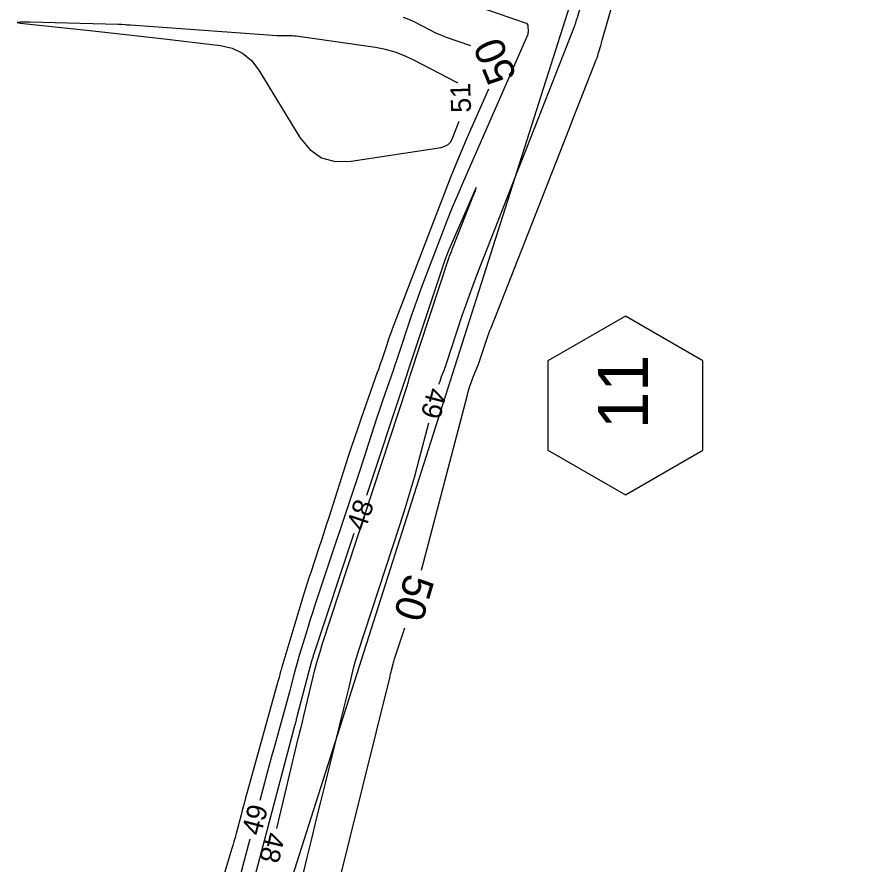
# Model space of a CAD drawing. Extents: x 2384780 to 2405861, y 547869 to 573706.
# Drawn here: x 2394302.8 to 2394388.3, y 554475 to 554559.9 of the extents above; entities that cross this region are included whole.
import ezdxf

# ---------------------------------------------------------------- set-up
doc = ezdxf.new("R2010")
doc.units = 0
for name, color, linetype in [('Breaklines', 7, 'Continuous'), ('Old_Level_12', 7, 'Continuous'), ('Old_Level_60', 7, 'Continuous'), ('Old_Level_61', 7, 'Continuous')]:
    doc.layers.add(name, color=color, linetype=linetype)

msp = doc.modelspace()

# ---------------------------------------------------------------- linework, layer by layer
at = {"layer": 'Breaklines'}
msp.add_line((2394327.2365, 554464.119), (2394388.26125, 554655.5595), dxfattribs=at)
at = {"layer": 'Old_Level_12'}
msp.add_lwpolyline([(2394363.67382, 554512.06814), (2394371.42382, 554516.54264), (2394371.42382, 554525.49164), (2394363.67382, 554529.96614), (2394355.92382, 554525.49164), (2394355.92382, 554516.54264)], close=True, dxfattribs=at)
at = {"layer": 'Old_Level_60'}
for points in [[(2394345.02, 554523.15525), (2394345.04425, 554523.243), (2394345.11325, 554523.4655), (2394345.189, 554523.686), (2394345.27125, 554523.904), (2394345.55075, 554524.6135), (2394345.6095, 554524.766), (2394345.666, 554524.91925), (2394345.7205, 554525.07325), (2394345.77275, 554525.228), (2394347.34775, 554530.011), (2394347.69225, 554531.03325), (2394348.051, 554532.0505), (2394348.42425, 554533.0625), (2394348.8115, 554534.0695), (2394351.3105, 554540.43175), (2394351.846, 554541.795), (2394352.3815, 554543.1585), (2394352.917, 554544.52175), (2394353.4525, 554545.885), (2394358.59175, 554558.9655), (2394358.62475, 554559.05275), (2394358.65575, 554559.14075), (2394358.68475, 554559.2295), (2394358.7115, 554559.319), (2394358.79525, 554559.61225), (2394358.81325, 554559.675), (2394358.83125, 554559.73775), (2394358.84925, 554559.80075), (2394358.86725, 554559.8635), (2394360.7225, 554566.3505)], [(2394343.1185, 554563.00075), (2394353.6445, 554559.3335), (2394353.76375, 554559.274), (2394353.85, 554559.1905), (2394353.90325, 554559.083), (2394353.9235, 554558.95125), (2394353.9355, 554558.48125), (2394353.93275, 554558.38175), (2394353.91925, 554558.28425), (2394353.895, 554558.18875), (2394353.86, 554558.0955), (2394347.461, 554543.46225), (2394346.8955, 554542.14925), (2394346.3455, 554540.82975), (2394345.81025, 554539.50425), (2394345.29025, 554538.17225), (2394343.61625, 554533.8115), (2394343.263, 554532.87525), (2394342.92025, 554531.93525), (2394342.588, 554530.99125), (2394342.26625, 554530.0435), (2394340.7945, 554525.62475), (2394340.6065, 554525.0645), (2394340.4155, 554524.505), (2394340.222, 554523.94675), (2394340.02575, 554523.38925), (2394339.38025, 554521.57), (2394339.2435, 554521.1795), (2394339.11, 554520.788), (2394338.97925, 554520.3955), (2394338.85175, 554520.002), (2394337.92475, 554517.1015), (2394337.725, 554516.48025), (2394337.5235, 554515.8595), (2394337.32025, 554515.2395), (2394337.115, 554514.62025), (2394332.558, 554500.9395), (2394332.335, 554500.262), (2394332.117, 554499.5825), (2394331.904, 554498.90175), (2394331.696, 554498.21925), (2394331.0245, 554495.98725), (2394330.88275, 554495.5085), (2394330.745, 554495.02825), (2394330.61175, 554494.54725), (2394330.4825, 554494.06475), (2394330.03, 554492.3455), (2394329.93225, 554491.97725), (2394329.8335, 554491.6095), (2394329.7335, 554491.24175), (2394329.632, 554490.87475), (2394328.493, 554486.7745), (2394328.2505, 554485.8955), (2394328.01075, 554485.01575), (2394327.774, 554484.13525), (2394327.54, 554483.254), (2394327.076, 554481.493)], [(2394346.90025, 554553.29575), (2394346.86525, 554553.308), (2394346.82775, 554553.32175), (2394346.79075, 554553.337), (2394346.75425, 554553.3535), (2394346.7185, 554553.3715), (2394342.4835, 554555.594), (2394341.56275, 554556.02875), (2394340.615, 554556.38125), (2394339.64075, 554556.65075), (2394338.6395, 554556.83775), (2394330.93725, 554557.944), (2394330.72675, 554557.9705), (2394330.51575, 554557.9895), (2394330.30425, 554558.001), (2394330.09225, 554558.00475), (2394329.39875, 554558.0055), (2394329.25025, 554558.007), (2394329.10175, 554558.011), (2394328.95325, 554558.0175), (2394328.805, 554558.02675), (2394314.138, 554559.07025), (2394314.013, 554559.07925), (2394313.88825, 554559.08825), (2394313.7635, 554559.0975), (2394313.63875, 554559.107), (2394313.231, 554559.13775), (2394313.14375, 554559.14375), (2394313.05625, 554559.14875), (2394312.96875, 554559.15275), (2394312.88125, 554559.15525), (2394304.0595, 554559.371), (2394303.091, 554559.382), (2394302.766, 554559.352), (2394303.0845, 554559.2805), (2394304.0465, 554559.16825)], [(2394304.0465, 554559.16825), (2394310.0365, 554558.5475), (2394311.8385, 554558.3575), (2394313.64, 554558.16125), (2394315.44075, 554557.95875), (2394317.24075, 554557.74975), (2394323.11975, 554557.05675), (2394324.305, 554556.7915), (2394325.34075, 554556.293), (2394326.227, 554555.561), (2394326.96375, 554554.59575), (2394331.08825, 554547.85625), (2394332.07075, 554546.6245), (2394333.25075, 554545.8175), (2394334.6285, 554545.4355), (2394336.2035, 554545.478), (2394345.22175, 554546.85175), (2394345.6105, 554546.958), (2394345.932, 554547.148), (2394346.186, 554547.42125), (2394346.37275, 554547.7785), (2394347.02825, 554549.48575)], [(2394328.7685, 554478.67325), (2394330.95475, 554487.802), (2394331.006, 554488.0155), (2394331.05775, 554488.229), (2394331.11, 554488.44225), (2394331.16275, 554488.6555), (2394331.3355, 554489.35175), (2394331.37225, 554489.501), (2394331.40875, 554489.65025), (2394331.445, 554489.79975), (2394331.481, 554489.949), (2394332.418, 554493.869), (2394332.62725, 554494.7065), (2394332.854, 554495.53925), (2394333.09775, 554496.367), (2394333.359, 554497.18975), (2394341.82375, 554522.93425), (2394341.86225, 554523.0545), (2394341.89875, 554523.17525), (2394341.9335, 554523.2965), (2394341.9665, 554523.4185), (2394342.10725, 554523.9555), (2394342.11175, 554523.972), (2394342.11675, 554523.988), (2394342.12225, 554524.004), (2394342.12825, 554524.01975), (2394342.1485, 554524.07125), (2394342.15275, 554524.08225), (2394342.157, 554524.0935), (2394342.161, 554524.10475), (2394342.16475, 554524.11575), (2394345.96675, 554535.66225), (2394346.00325, 554535.771), (2394346.0415, 554535.879), (2394346.081, 554535.9865), (2394346.12225, 554536.0935), (2394346.25925, 554536.44225), (2394346.2885, 554536.51675), (2394346.31775, 554536.5915), (2394346.34725, 554536.66625), (2394346.3765, 554536.741), (2394348.3415, 554541.7425), (2394348.65225, 554542.54825), (2394348.7425, 554542.8225), (2394348.612, 554542.565), (2394348.261, 554541.776), (2394346.0025, 554536.611), (2394345.96625, 554536.527), (2394345.931, 554536.44225), (2394345.8965, 554536.35725), (2394345.86325, 554536.272), (2394345.756, 554535.99225), (2394345.73325, 554535.93225), (2394345.71125, 554535.872), (2394345.69, 554535.8115), (2394345.6695, 554535.75075), (2394341.8035, 554524.14475), (2394341.79, 554524.104), (2394341.776, 554524.0635), (2394341.762, 554524.023), (2394341.74775, 554523.9825), (2394341.701, 554523.8505), (2394341.691, 554523.82225), (2394341.6815, 554523.79375), (2394341.672, 554523.7655), (2394341.66275, 554523.73675), (2394341.5955, 554523.5265), (2394341.581, 554523.4815), (2394341.56625, 554523.4365), (2394341.5515, 554523.3915), (2394341.53675, 554523.3465), (2394337.75525, 554511.994)], [(2394328.8925, 554463.54175), (2394331.8225, 554475.7775), (2394332.2705, 554477.64), (2394332.72225, 554479.5015), (2394333.178, 554481.36225), (2394333.63725, 554483.222), (2394335.524, 554490.827), (2394335.6565, 554491.363), (2394335.78775, 554491.89925), (2394335.91775, 554492.436), (2394336.04675, 554492.97275), (2394336.466, 554494.727), (2394336.55975, 554495.10175), (2394336.66125, 554495.47425), (2394336.77025, 554495.84475), (2394336.88725, 554496.213), (2394341.0705, 554508.9365), (2394341.6015, 554510.594), (2394342.10675, 554512.259), (2394342.5865, 554513.9315), (2394343.04075, 554515.61175), (2394344.00375, 554519.2865)], [(2394336.49125, 554508.199), (2394332.4445, 554496.04975), (2394332.424, 554495.98775), (2394332.404, 554495.9255), (2394332.3845, 554495.863), (2394332.3655, 554495.80025), (2394332.30375, 554495.5955), (2394332.29075, 554495.55175), (2394332.27825, 554495.5075), (2394332.266, 554495.4635), (2394332.254, 554495.41925), (2394330.78675, 554489.84425), (2394330.75675, 554489.73075), (2394330.72625, 554489.617), (2394330.69525, 554489.5035), (2394330.664, 554489.39025), (2394330.561, 554489.02), (2394330.53925, 554488.9405), (2394330.5175, 554488.861), (2394330.49625, 554488.7815), (2394330.475, 554488.702), (2394323.615, 554462.675)], [(2394326.0565, 554477.62525), (2394324.49475, 554471.70075)]]:
    msp.add_lwpolyline(points, dxfattribs=at)
at = {"layer": 'Old_Level_61'}
for points in [[(2394343.25625, 554504.52925), (2394347.85625, 554522.08075), (2394347.97675, 554522.514), (2394348.11, 554522.943), (2394348.25575, 554523.36775), (2394348.41425, 554523.7885), (2394348.953, 554525.15575), (2394349.06625, 554525.4495), (2394349.17525, 554525.74475), (2394349.28025, 554526.04175), (2394349.38075, 554526.34), (2394349.819, 554527.671), (2394349.915, 554527.9555), (2394350.01475, 554528.2385), (2394350.1185, 554528.52), (2394350.22625, 554528.80025), (2394357.70475, 554547.841), (2394358.07475, 554548.783), (2394358.445, 554549.72525), (2394358.815, 554550.66725), (2394359.18525, 554551.6095), (2394360.763, 554555.62575), (2394360.8355, 554555.81675), (2394360.90325, 554556.00925), (2394360.9665, 554556.20325), (2394361.025, 554556.399), (2394361.2085, 554557.04075), (2394361.24775, 554557.17825), (2394361.287, 554557.31575), (2394361.3265, 554557.45325), (2394361.36575, 554557.59075), (2394366.44175, 554575.33875)], [(2394341.42975, 554559.89375), (2394341.96475, 554559.695), (2394342.4845, 554559.4495), (2394344.15775, 554558.5715), (2394344.51925, 554558.39025), (2394344.88675, 554558.2225), (2394345.26, 554558.06875), (2394345.6395, 554557.92875), (2394348.17025, 554557.047)], [(2394349.96, 554552.69275), (2394347.814, 554547.7855), (2394347.265, 554546.51025), (2394346.73075, 554545.22925), (2394346.211, 554543.942), (2394345.70625, 554542.64875), (2394340.43575, 554528.91925), (2394340.2645, 554528.465), (2394340.09825, 554528.00925), (2394339.93725, 554527.5515), (2394339.78125, 554527.092), (2394339.28025, 554525.58775), (2394339.172, 554525.26575), (2394339.0625, 554524.94425), (2394338.95125, 554524.62325), (2394338.83825, 554524.30275), (2394337.22, 554519.74125), (2394336.877, 554518.7625), (2394336.542, 554517.781), (2394336.2145, 554516.797), (2394335.895, 554515.8105), (2394333.97275, 554509.79675), (2394333.72925, 554509.039), (2394333.4835, 554508.282), (2394333.2355, 554507.5255), (2394332.985, 554506.77), (2394332.16325, 554504.303), (2394331.98925, 554503.77375), (2394331.819, 554503.24325), (2394331.6525, 554502.7115), (2394331.49, 554502.17875), (2394329.28125, 554494.83675), (2394329.23925, 554494.695), (2394329.1985, 554494.553), (2394329.159, 554494.4105), (2394329.12075, 554494.26775), (2394328.99775, 554493.80075), (2394328.97125, 554493.70075), (2394328.9445, 554493.60075), (2394328.91725, 554493.501), (2394328.88975, 554493.40125), (2394325.80825, 554482.30975), (2394325.6515, 554481.7415), (2394325.4965, 554481.1725), (2394325.34325, 554480.60325), (2394325.19225, 554480.0335), (2394324.70125, 554478.171), (2394324.59425, 554477.7725), (2394324.484, 554477.375), (2394324.37, 554476.97825), (2394324.25275, 554476.58275), (2394322.0315, 554469.21625)], [(2394334.71275, 554472.14875), (2394340.077, 554493.77), (2394340.1235, 554493.95875), (2394340.16975, 554494.14775), (2394340.2155, 554494.33675), (2394340.261, 554494.52575), (2394340.40875, 554495.14375), (2394340.44175, 554495.27575), (2394340.4775, 554495.407), (2394340.51575, 554495.53725), (2394340.557, 554495.667), (2394341.5775, 554498.77075)]]:
    msp.add_lwpolyline(points, dxfattribs=at)

# ---------------------------------------------------------------- texts
at = {"layer": 'Old_Level_12'}
msp.add_text('11', height=4.999999, rotation=90, dxfattribs=at).set_placement((2394365.93426, 554518.66807))
at = {"layer": 'Old_Level_60'}
for s, rotation, p in [('51', 91.9246389, (2394348.23225, 554550.34675)), ('49', 255.2836306, (2394343.91975, 554522.907)), ('48', 71.5775556, (2394337.59675, 554508.35375)), ('49', 75.2339806, (2394327.15575, 554477.873)), ('48', 256.5330278, (2394327.6805, 554478.42375))]:
    msp.add_text(s, height=2, rotation=rotation, dxfattribs=at).set_placement(p)
at = {"layer": 'Old_Level_61'}
for rotation, p in [(112.3438222, (2394352.835, 554553.96125)), (253.7462667, (2394341.69775, 554504.32))]:
    msp.add_text('50', height=3, rotation=rotation, dxfattribs=at).set_placement(p)

doc.saveas('drawing.dxf')
